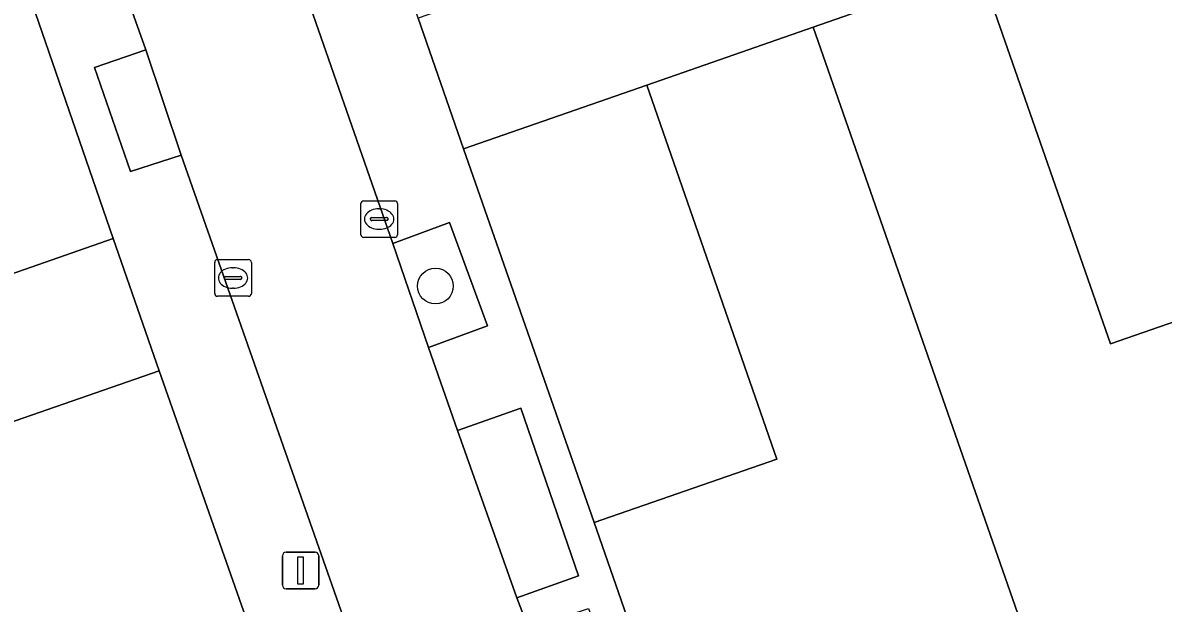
# Model space of a CAD drawing. Extents: x 158472 to 159562, y 388525 to 389606.
# Drawn here: x 158893.72 to 158924.86, y 389188.74 to 389204.59 of the extents above; entities that cross this region are included whole.
import ezdxf

# ---------------------------------------------------------------- set-up
doc = ezdxf.new("R2010")
doc.units = 0
for name, color, linetype in [('IMGEO_Boom', 7, 'Continuous'), ('IMGEO_Erf', 7, 'Continuous'), ('IMGEO_Groenvoorziening', 7, 'Continuous'), ('IMGEO_Kolk', 7, 'Continuous'), ('IMGEO_Lichtmast', 7, 'Continuous'), ('IMGEO_Pand', 7, 'Continuous'), ('IMGEO_Parkeervlak_open', 7, 'Continuous'), ('IMGEO_Rijbaan_lokaal_open', 7, 'Continuous'), ('IMGEO_Voetpad_open', 7, 'Continuous')]:
    doc.layers.add(name, color=color, linetype=linetype)

msp = doc.modelspace()

# ---------------------------------------------------------------- linework, layer by layer
at = {"layer": 'IMGEO_Boom'}
msp.add_circle((158904.987, 389197.404), 0.489, dxfattribs=at)
at = {"layer": 'IMGEO_Erf'}
for points in [[(158923.419, 389195.824), (158928.326, 389197.532), (158933.24, 389199.242), (158929.676, 389209.483), (158919.855, 389206.065)], [(158892.673, 389208.879), (158887.592, 389207.113), (158891.13, 389196.938), (158896.19, 389198.698)], [(158909.318, 389190.941), (158914.311, 389192.679), (158910.756, 389202.891), (158905.755, 389201.15)], [(158897.444, 389195.09), (158890.251, 389192.589), (158892.293, 389186.716), (158894.355, 389180.786), (158901.583, 389183.299)]]:
    msp.add_lwpolyline(points, close=True, dxfattribs=at)
at = {"layer": 'IMGEO_Groenvoorziening'}
for points in [[(158897.079, 389203.858), (158895.675, 389203.373), (158896.658, 389200.53), (158898.047, 389200.982)], [(158903.82, 389198.563), (158904.795, 389195.722), (158906.407, 389196.316), (158905.369, 389199.14)]]:
    msp.add_lwpolyline(points, close=True, dxfattribs=at)
at = {"layer": 'IMGEO_Kolk'}
for p, q in [((158902.951, 389198.806), (158902.951, 389199.658)), ((158903.026, 389199.732), (158903.878, 389199.732)), ((158903.952, 389199.658), (158903.952, 389198.806)), ((158903.439, 389199.512), (158903.464, 389199.512)), ((158903.21, 389199.226), (158903.21, 389199.238)), ((158903.648, 389199.189), (158903.25, 389199.189)), ((158903.253, 389199.275), (158903.651, 389199.275)), ((158903.694, 389199.238), (158903.694, 389199.226)), ((158903.878, 389198.732), (158903.026, 389198.732)), ((158903.462, 389198.952), (158903.437, 389198.952)), ((158899.036, 389198.124), (158899.888, 389198.124)), ((158898.961, 389197.198), (158898.961, 389198.05)), ((158899.449, 389197.904), (158899.474, 389197.904)), ((158899.962, 389198.05), (158899.962, 389197.198)), ((158899.22, 389197.618), (158899.22, 389197.63)), ((158899.658, 389197.581), (158899.26, 389197.581)), ((158899.263, 389197.667), (158899.661, 389197.667)), ((158899.704, 389197.63), (158899.704, 389197.618)), ((158899.472, 389197.344), (158899.447, 389197.344)), ((158899.888, 389197.124), (158899.036, 389197.124))]:
    msp.add_line(p, q, dxfattribs=at)
for points in [[(158902.951, 389198.806), (158902.951, 389199.658)], [(158903.026, 389199.732), (158903.878, 389199.732)], [(158903.952, 389199.658), (158903.952, 389198.806)], [(158903.878, 389198.732), (158903.026, 389198.732)], [(158899.036, 389198.124), (158899.888, 389198.124)], [(158898.961, 389197.198), (158898.961, 389198.05)], [(158899.962, 389198.05), (158899.962, 389197.198)], [(158899.888, 389197.124), (158899.036, 389197.124)]]:
    msp.add_lwpolyline(points, dxfattribs=at)
for centre, radius, start, end in [((158903.028, 389199.656), 0.0765, 91.552, 178.448), ((158903.028, 389199.656), 0.0765, 91.552, 178.448), ((158903.876, 389199.656), 0.0765, 1.552, 88.448), ((158903.876, 389199.656), 0.0765, 1.552, 88.448), ((158903.25, 389199.235), 0.0403, 85.8775, 175.7526), ((158903.247, 389199.225), 0.0366, 178.938, 274.7102), ((158903.651, 389199.232), 0.043, 264.8664, 352.4533), ((158903.655, 389199.237), 0.0386, 1.7309, 96.639), ((158903.028, 389198.808), 0.0765, 181.552, 268.448), ((158903.028, 389198.808), 0.0765, 181.552, 268.448), ((158903.876, 389198.808), 0.0765, 271.552, 358.448), ((158903.876, 389198.808), 0.0765, 271.552, 358.448), ((158899.038, 389198.048), 0.0765, 91.552, 178.448), ((158899.038, 389198.048), 0.0765, 91.552, 178.448), ((158899.886, 389198.048), 0.0765, 1.552, 88.448), ((158899.886, 389198.048), 0.0765, 1.552, 88.448), ((158899.26, 389197.627), 0.0403, 85.8775, 175.7526), ((158899.257, 389197.617), 0.0366, 178.938, 274.7102), ((158899.661, 389197.624), 0.043, 264.8664, 352.4533), ((158899.665, 389197.629), 0.0386, 1.7309, 96.639), ((158899.038, 389197.2), 0.0765, 181.552, 268.448), ((158899.038, 389197.2), 0.0765, 181.552, 268.448), ((158899.886, 389197.2), 0.0765, 271.552, 358.448), ((158899.886, 389197.2), 0.0765, 271.552, 358.448)]:
    msp.add_arc(centre, radius, start, end, dxfattribs=at)
for centre, major_axis, ratio, start_param, end_param in [((158903.438, 389199.232), (-0.387, 0.002), 0.722429, 4.712389, 7.853982), ((158903.463, 389199.232), (-0.39, 0.002), 0.717154, 1.570796, 4.712389), ((158899.448, 389197.624), (-0.387, 0.002), 0.722429, 4.712389, 7.853982), ((158899.473, 389197.624), (-0.39, 0.002), 0.717154, 1.570796, 4.712389)]:
    msp.add_ellipse(centre, major_axis=major_axis, ratio=ratio, start_param=start_param, end_param=end_param, dxfattribs=at)
at = {"layer": 'IMGEO_Lichtmast'}
for p, q in [((158900.81, 389189.235), (158900.81, 389190.035)), ((158900.81, 389190.035), (158900.81, 389189.235)), ((158900.91, 389190.135), (158901.7, 389190.135)), ((158901.7, 389190.135), (158900.91, 389190.135)), ((158901.8, 389190.035), (158901.8, 389189.235)), ((158901.8, 389189.235), (158901.8, 389190.035)), ((158901.7, 389189.135), (158900.91, 389189.135)), ((158900.91, 389189.135), (158901.7, 389189.135))]:
    msp.add_line(p, q, dxfattribs=at)
msp.add_lwpolyline([(158901.23, 389190.01), (158901.38, 389190.01), (158901.38, 389189.26), (158901.23, 389189.26), (158901.23, 389190.01)], dxfattribs=at)
for centre, start, end in [((158900.91, 389190.035), 90, 180), ((158900.91, 389190.035), 90, 180), ((158901.7, 389190.035), 0, 90), ((158901.7, 389190.035), 360, 90), ((158900.91, 389189.235), 180, 270), ((158900.91, 389189.235), 180, 270), ((158901.7, 389189.235), 270, 0), ((158901.7, 389189.235), 270, 0)]:
    msp.add_arc(centre, 0.1, start, end, dxfattribs=at)
at = {"layer": 'IMGEO_Pand'}
for points in [[(158929.676, 389209.483), (158931.811, 389210.227), (158930.167, 389214.867), (158929.969, 389214.798), (158928.073, 389214.138), (158919.884, 389211.288), (158918.197, 389216.136), (158909.688, 389213.156), (158911.749, 389207.233), (158904.514, 389204.715), (158905.755, 389201.15), (158910.756, 389202.891), (158915.296, 389204.475), (158919.855, 389206.065)], [(158915.296, 389204.475), (158924.354, 389178.507), (158927.88, 389179.734), (158925.36, 389186.976), (158931.257, 389189.028), (158928.326, 389197.532), (158923.419, 389195.824), (158919.855, 389206.065)], [(158915.296, 389204.475), (158910.756, 389202.891), (158914.311, 389192.679), (158909.318, 389190.941), (158912.29, 389182.403), (158918.278, 389184.487), (158920.791, 389177.267), (158924.354, 389178.507)], [(158890.251, 389192.589), (158897.444, 389195.09), (158896.19, 389198.698), (158891.13, 389196.938), (158886.605, 389195.408), (158882.026, 389193.86), (158877.345, 389192.233), (158874.21, 389191.142), (158872.207, 389190.446), (158870.049, 389189.685), (158871.682, 389185.02), (158881.976, 389188.599), (158883.706, 389183.623), (158892.293, 389186.716)]]:
    msp.add_lwpolyline(points, close=True, dxfattribs=at)
at = {"layer": 'IMGEO_Parkeervlak_open'}
msp.add_lwpolyline([(158905.588, 389193.455), (158907.212, 389188.885), (158908.896, 389189.492), (158907.315, 389194.07)], close=True, dxfattribs=at)
at = {"layer": 'IMGEO_Rijbaan_lokaal_open'}
msp.add_lwpolyline([(158911.364, 389177.157), (158911.066, 389177.937), (158910.055, 389180.79), (158909.156, 389183.322), (158907.525, 389188.057), (158907.212, 389188.885), (158905.588, 389193.455), (158904.795, 389195.722), (158903.82, 389198.563), (158900.453, 389208.246), (158899.441, 389211.103), (158898.712, 389213.229), (158894.333, 389211.688), (158894.523, 389211.167), (158894.585, 389210.997), (158894.894, 389210.144), (158896.572, 389205.291), (158897.079, 389203.858), (158898.047, 389200.982), (158906.228, 389177.656), (158907.501, 389173.997)], dxfattribs=at)
at = {"layer": 'IMGEO_Voetpad_open'}
for points in [[(158880.55, 389253.493), (158878.32, 389250), (158887.108, 389224.631), (158889.681, 389217.484), (158892.673, 389208.879), (158896.19, 389198.698), (158897.444, 389195.09), (158901.583, 389183.299), (158902.803, 389179.791), (158904.06, 389176.175), (158906.091, 389170.229), (158907.888, 389165.137), (158908.797, 389162.559), (158912.488, 389168.774)], [(158914.037, 389177.54), (158912.29, 389182.403), (158909.318, 389190.941), (158905.755, 389201.15), (158904.514, 389204.715), (158900.412, 389216.527)], [(158900.453, 389208.246), (158903.82, 389198.563), (158905.369, 389199.14), (158906.407, 389196.316), (158904.795, 389195.722), (158905.588, 389193.455), (158907.315, 389194.07), (158908.896, 389189.492), (158907.212, 389188.885), (158907.525, 389188.057), (158909.166, 389188.598), (158910.854, 389183.956), (158909.156, 389183.322), (158910.055, 389180.79), (158911.609, 389181.334), (158912.607, 389178.485), (158911.066, 389177.937), (158911.364, 389177.157)], [(158907.846, 389173.114), (158906.133, 389172.511), (158904.531, 389177.054), (158906.228, 389177.656), (158898.047, 389200.982), (158896.658, 389200.53), (158895.675, 389203.373), (158897.079, 389203.858), (158896.572, 389205.291)]]:
    msp.add_lwpolyline(points, dxfattribs=at)

doc.saveas('drawing.dxf')
